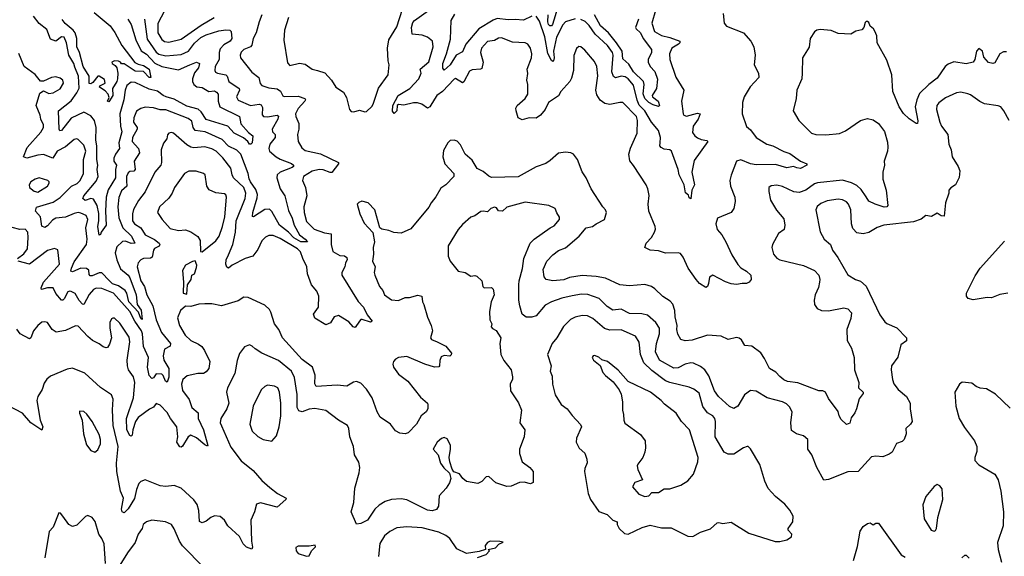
# Model space of a CAD drawing. Extents: x 1771496 to 1971148, y 471553 to 643630.
# Tile 325 of 656: x 1828295 to 1835368, y 560856 to 564710. Entities that reach past the tile are written whole.
import ezdxf

# ---------------------------------------------------------------- set-up
doc = ezdxf.new("R2010")
doc.units = 0

msp = doc.modelspace()

# ---------------------------------------------------------------- linework, layer by layer
at = {"layer": '0CON10XD'}
for points in [[(1829361.8, 564825), (1829287.7, 564682.3), (1829286.6, 564615), (1829315, 564567.3), (1829335, 564553.6), (1829365, 564548.8), (1829455, 564569.4), (1829598.3, 564671.7), (1829690.9, 564725)], [(1830035.4, 564745.4), (1830015.6, 564694.4), (1829992.9, 564615), (1829971.2, 564575), (1829963.4, 564526.6), (1829954, 564516), (1829905, 564496.4), (1829885, 564477.8), (1829877.5, 564455), (1829881.1, 564435), (1829962.1, 564332.1), (1830013.1, 564295), (1830022.2, 564252.2), (1830035, 564237.5), (1830085, 564220.8), (1830145, 564212.5), (1830167.6, 564197.6), (1830184, 564164), (1830195, 564157.5), (1830295, 564160.3), (1830342.9, 564142.9), (1830348, 564135), (1830344.3, 564125), (1830295, 564072.9), (1830275.5, 564035), (1830277.8, 564015), (1830301.1, 563965), (1830299.6, 563925), (1830289.6, 563885), (1830294.6, 563835), (1830320.9, 563790.9), (1830345, 563770.7), (1830455, 563747.2), (1830586.2, 563685), (1830586, 563675), (1830537.5, 563612.5), (1830525, 563612.2), (1830475, 563632.7), (1830445, 563635.2), (1830395, 563623.2), (1830333.6, 563585), (1830326.5, 563555), (1830348.2, 563505), (1830358.5, 563445), (1830335.8, 563365), (1830338, 563325), (1830355, 563261.5), (1830410, 563205), (1830485, 563179.2), (1830531.2, 563171.2), (1830532.2, 563095), (1830545.4, 563045.4), (1830595, 563016.9), (1830627.5, 563015), (1830645, 563003.3), (1830647.1, 562985), (1830635.8, 562965), (1830631.4, 562935), (1830609.5, 562895), (1830609.1, 562875), (1830726.6, 562686.6), (1830765.6, 562645), (1830791.3, 562591.3), (1830826, 562545), (1830815, 562538), (1830755, 562557.5), (1830745, 562556), (1830735.6, 562544.4), (1830705, 562500), (1830690, 562505), (1830660, 562540), (1830585, 562586.7), (1830555, 562576.2), (1830527.6, 562532.4), (1830495, 562518.8), (1830415, 562566.7), (1830406, 562595), (1830441.9, 562645), (1830444.5, 562725), (1830430.2, 562760.2), (1830390.5, 562805), (1830362.1, 562885), (1830358.7, 562935), (1830328.3, 562995), (1830313, 563043), (1830290, 563065), (1830165, 563137.6), (1830115, 563159.7), (1830085, 563159.3), (1830060.8, 563149.2), (1830035, 563122.1), (1830005, 563060.5), (1829968.8, 563011.2), (1829915, 562995.5), (1829821.7, 562948.3), (1829795, 562925.7), (1829781.7, 562931.7), (1829775.5, 562955), (1829779.2, 562985), (1829795, 563020.6), (1829825.6, 563094.4), (1829845.6, 563185), (1829850.7, 563265), (1829915.3, 563425), (1829919.8, 563465), (1829904.8, 563505), (1829830.4, 563575), (1829820.9, 563595), (1829812.6, 563642.6), (1829755, 563717.2), (1829706.3, 563766.3), (1829675, 563782.7), (1829625, 563797.1), (1829545, 563790.9), (1829525, 563795.4), (1829495, 563811.8), (1829400, 563895), (1829385, 563900.8), (1829366.7, 563895), (1829355.9, 563884.1), (1829352.5, 563855), (1829326.9, 563823.1), (1829310.5, 563775), (1829313.5, 563685), (1829308.5, 563665), (1829265.9, 563614.1), (1829196.9, 563473.1), (1829149.3, 563410.7), (1829112.5, 563347.5), (1829104.6, 563314.6), (1829105.3, 563265.3), (1829120.5, 563245), (1829166, 563216), (1829196.9, 563165), (1829262.6, 563132.6), (1829296.3, 563106.3), (1829301.8, 563095), (1829296.3, 563083.7), (1829263.6, 563066.4), (1829255, 563055.5), (1829246.5, 563003.5), (1829235, 562998.1), (1829185, 562996), (1829164.2, 562985.8), (1829146.2, 562965), (1829138.2, 562935), (1829164.3, 562835), (1829191.3, 562795), (1829208.5, 562735), (1829251.2, 562655), (1829275.3, 562555), (1829313.5, 562463.4), (1829379.3, 562385), (1829374.6, 562365), (1829335, 562343.5), (1829324.4, 562295.6), (1829331.2, 562265), (1829365.1, 562205.1), (1829366.2, 562143.8), (1829355, 562107.1), (1829342.9, 562115), (1829325.3, 562155.3), (1829315, 562164.3), (1829275, 562167.5), (1829255, 562138.6), (1829245, 562133.5), (1829225, 562154.5), (1829212.5, 562215), (1829219.2, 562285), (1829185, 562362), (1829175.9, 562455), (1829168.9, 562475), (1829121.7, 562545), (1829087, 562615), (1828968.2, 562745), (1828885, 562778.6), (1828845, 562782.5), (1828825, 562771.5), (1828795, 562736.7), (1828755, 562664.6), (1828745, 562667.5), (1828722.3, 562692.3), (1828693.5, 562743.5), (1828665, 562758.2), (1828655, 562761.1), (1828640, 562755), (1828615, 562706.5), (1828605, 562696.5), (1828595, 562696.5), (1828554.8, 562744.8), (1828534.7, 562784.7), (1828495, 562785.3), (1828451.2, 562771.2), (1828450, 562785), (1828464.9, 562825.1), (1828580.4, 562955), (1828568.3, 563058.3), (1828545, 563065.8), (1828495, 563051.8), (1828365, 562954.7), (1828284.2, 562975)], [(1828830.8, 564760.8), (1828945.8, 564665.8), (1828978.9, 564618.9), (1829029.1, 564525), (1829123, 564403), (1829145, 564390.6), (1829185, 564382.2), (1829225, 564354.3), (1829236.7, 564295), (1829225, 564296), (1829185, 564338.9), (1829125, 564339.3), (1829045, 564392.2), (1829025, 564392.5), (1829018.8, 564405), (1829005, 564412.5), (1828975, 564414), (1828956.7, 564405), (1828960, 564395), (1828981.1, 564381.1), (1828993.3, 564363.3), (1829000.5, 564325), (1828997.3, 564285), (1828991.5, 564265), (1828960.3, 564215), (1828964.4, 564165), (1828935, 564120), (1828924.4, 564124.4), (1828938, 564152), (1828930, 564175), (1828908.4, 564198.4), (1828868.8, 564225), (1828870, 564235), (1828909.4, 564255), (1828905, 564280.8), (1828865.4, 564305.4), (1828855, 564304.4), (1828820.3, 564259.7), (1828805, 564248.6), (1828795, 564251.2), (1828792.7, 564305), (1828750.9, 564375), (1828724.4, 564475), (1828706.2, 564515), (1828704.6, 564575), (1828694.3, 564615), (1828679.5, 564635), (1828621.8, 564681.8), (1828600.4, 564710.4)], [(1830775, 564047.5), (1830785, 564050), (1830825, 564086.7), (1830835, 564103.3), (1830872, 564218), (1830940.8, 564315), (1830949.2, 564385), (1830942, 564415), (1830937.1, 564505), (1830946.9, 564565), (1831005, 564658), (1831044.1, 564785)], [(1833348.6, 564755), (1833356.2, 564685), (1833372.4, 564662.4), (1833495, 564616.2), (1833546.2, 564555), (1833568.8, 564515), (1833578.8, 564455), (1833570, 564385), (1833601.2, 564325), (1833603.8, 564295), (1833542, 564228), (1833498.6, 564155), (1833486.2, 564115), (1833483.8, 564035), (1833515, 563943.3), (1833545, 563920), (1833585, 563864.2), (1833663, 563817), (1833704.3, 563804.3), (1833785, 563763.1), (1833828.3, 563748.3), (1833903.9, 563693.9), (1833950, 563675), (1833950, 563665), (1833905, 563642.5), (1833877.5, 563645), (1833854.3, 563655.7), (1833805, 563645.8), (1833725, 563670.4), (1833585, 563668.7), (1833544.8, 563674.8), (1833475, 563702.5), (1833443.8, 563695), (1833405.6, 563594.4), (1833397.1, 563555), (1833400, 563515), (1833433.3, 563435), (1833434.4, 563405), (1833424.4, 563355), (1833405.5, 563324.5), (1833306.7, 563285), (1833295.7, 563245), (1833305, 563203.8), (1833338.6, 563165), (1833368.1, 563115), (1833411.7, 563021.7), (1833453.1, 562953.1), (1833475, 562928.6), (1833516.7, 562905), (1833546.7, 562875), (1833550, 562845), (1833536.1, 562823.9), (1833515.7, 562814.3), (1833485, 562816.2), (1833445, 562809.2), (1833406.9, 562813.1), (1833365, 562826.9), (1833274, 562876), (1833249.3, 562860.7), (1833243.3, 562815), (1833236.1, 562793.9), (1833225, 562787.5), (1833178.8, 562815), (1833155, 562843.8), (1833098, 562925), (1833062, 563005), (1833040.9, 563030.9), (1833025, 563035.6), (1832935, 563033.1), (1832885, 563050.8), (1832825, 563056), (1832786.7, 563075), (1832794.2, 563105), (1832834, 563145), (1832855, 563183.3), (1832861.4, 563205), (1832859.4, 563225), (1832813.9, 563335), (1832810.4, 563385), (1832816.7, 563446.7), (1832807.5, 563495), (1832794.4, 563525), (1832703.3, 563663.3), (1832677.4, 563697.4), (1832670.4, 563745), (1832681.7, 563788.3), (1832731.8, 563895), (1832733.8, 563985), (1832725.4, 564015), (1832628.8, 564115), (1832605, 564115.6), (1832535, 564100), (1832499.3, 564109.3), (1832465, 564133.3), (1832441.5, 564171.5), (1832432.5, 564205), (1832447.6, 564307.6), (1832440.6, 564375), (1832425, 564410), (1832355, 564492), (1832325, 564516.2), (1832312.3, 564517.7), (1832295.9, 564504.1), (1832275, 564452.5), (1832272.5, 564345), (1832259.8, 564290.2), (1832247.1, 564265), (1832183.3, 564195), (1832165, 564164.3), (1832093.1, 564115), (1832070.8, 564065), (1832036.1, 564023.9), (1832005, 564003.1), (1831955, 564005.7), (1831905, 563992), (1831876.4, 564006.4), (1831861.2, 564055), (1831860, 564075), (1831868, 564095), (1831926.9, 564143.1), (1831944.4, 564175), (1831944.5, 564245), (1831937.5, 564275), (1831945.5, 564324.5), (1831940, 564355), (1831970.5, 564435), (1831973.5, 564465), (1831964.4, 564505), (1831945, 564534.2), (1831926.7, 564545), (1831835, 564549.2), (1831755, 564580), (1831735, 564576.9), (1831705, 564560.8), (1831655, 564554), (1831613.3, 564505), (1831604.5, 564475), (1831623.5, 564405), (1831615, 564360), (1831605, 564354.2), (1831545, 564349.4), (1831525, 564339.2), (1831485, 564264.2), (1831475, 564257.5), (1831425, 564287.1), (1831415, 564283.5), (1831331.1, 564195), (1831291.1, 564165), (1831275, 564138.5), (1831241.9, 564085), (1831225, 564074.4), (1831184.5, 564104.5), (1831153.7, 564113.7), (1831125, 564113.6), (1831055, 564095.4), (1831015, 564100), (1831006.8, 564093.2), (1831004.3, 564055), (1830985, 564036.2), (1830973.7, 564053.7), (1830974.7, 564095), (1831012.9, 564165), (1831097.5, 564215), (1831161.3, 564285), (1831179.6, 564325), (1831171.5, 564355), (1831232.9, 564407.1), (1831265.4, 564515), (1831260, 564555), (1831225.3, 564585.3), (1831185, 564599.4), (1831114.4, 564605), (1831110.2, 564655), (1831119.9, 564690.1), (1831131.8, 564705), (1831231.2, 564775)], [(1831973.7, 564736.3), (1831915, 564705.5), (1831855, 564711.2), (1831805, 564708.1), (1831725, 564717.5), (1831695, 564706.3), (1831592, 564645), (1831499.6, 564535), (1831475, 564478.5), (1831430, 564455), (1831386.4, 564385), (1831345, 564347.5), (1831335, 564362.5), (1831334.6, 564394.6), (1831360.9, 564465), (1831388.8, 564571.2), (1831394.2, 564705), (1831420.5, 564749.5)], [(1832157.4, 564792.6), (1832121.3, 564675), (1832115, 564664.8), (1832104.2, 564665), (1832094.5, 564675), (1832089.4, 564695), (1832091.8, 564745)], [(1832863.2, 564775), (1832836.5, 564685), (1832854.7, 564625), (1832905, 564596.2), (1832965, 564583.3), (1833038.1, 564555), (1833038.2, 564545), (1833028.5, 564535), (1832980.5, 564505), (1832962.7, 564465), (1832965.5, 564425), (1833008.2, 564298.2), (1833065.8, 564205), (1833049.4, 564125), (1833060, 564035), (1833065.8, 564025), (1833085, 564016.7), (1833165, 564038.5), (1833183.3, 564035), (1833169.2, 563995), (1833131.8, 563945), (1833128.9, 563898.9), (1833145, 563875.6), (1833165, 563861.4), (1833190, 563850), (1833232.3, 563842.3), (1833238, 563835), (1833141.1, 563698.9), (1833122.7, 563615), (1833141.5, 563525), (1833123.3, 563485), (1833115, 563424.2), (1833105, 563431.2), (1833098.9, 563448.9), (1833077.3, 563467.3), (1833068, 563525), (1833032.5, 563595), (1833025.8, 563635), (1832977.3, 563765), (1832965, 563774.3), (1832925, 563780.4), (1832902.9, 563792.9), (1832894.4, 563805), (1832895.3, 563824.7), (1832898.5, 563865), (1832884.1, 563915), (1832834.1, 563975), (1832784.9, 564054.9), (1832746.1, 564096.1), (1832731.8, 564131.8), (1832705, 564240.8), (1832665, 564286.3), (1832645, 564298.8), (1832615, 564305.3), (1832575, 564292.5), (1832561, 564301), (1832549.7, 564335), (1832557.4, 564455), (1832554, 564475), (1832517.6, 564525), (1832429.1, 564605), (1832385, 564667.2), (1832355.9, 564695.9), (1832325, 564710.8)], [(1832669.9, 564389.9), (1832628, 564428), (1832622.3, 564485), (1832582.8, 564545), (1832525.3, 564615.3), (1832467.6, 564665), (1832425, 564744.8)], [(1829071.8, 564715), (1829095, 564674.4), (1829128.6, 564565), (1829167.4, 564487.4), (1829205, 564463.3), (1829265, 564398.7), (1829315, 564374.8), (1829435, 564349.7), (1829517.5, 564385), (1829565, 564404.4), (1829585.7, 564395), (1829578.1, 564365), (1829551.4, 564328.6), (1829535, 564286), (1829535.9, 564265), (1829546.9, 564245), (1829566.7, 564226.7), (1829605, 564222.6), (1829654.2, 564195), (1829695, 564198.5), (1829709.4, 564189.4), (1829720.5, 564175), (1829719.8, 564125), (1829733.3, 564085), (1829873.5, 564015), (1829883.2, 563963.2), (1829939.5, 563899.5), (1829969.4, 563875), (1829965, 563826.2), (1829955, 563816.2), (1829945, 563816.7), (1829933.1, 563835), (1829901.8, 563861.8), (1829834.6, 563895), (1829788.9, 563945), (1829635, 563994.2), (1829598.1, 564048.1), (1829576.3, 564066.3), (1829495, 564090.2), (1829405, 564138.7), (1829347.2, 564157.2), (1829325.4, 564165.4), (1829285, 564196.1), (1829225, 564210), (1829125, 564259.7), (1829095, 564260.8), (1829065, 564237.3), (1829051.4, 564205), (1829043, 564135), (1829014.8, 564034.8), (1829019.9, 563945), (1829029.5, 563905), (1829008.1, 563825), (1829011.4, 563785), (1828982.4, 563745), (1828970.3, 563715), (1828971.6, 563695), (1828989.6, 563665), (1828982, 563635), (1828982.6, 563575), (1828931.2, 563488.8), (1828916.5, 563435), (1828910.7, 563335), (1828915.4, 563235), (1828880.5, 563185), (1828875, 563166.7), (1828865, 563163.3), (1828855.3, 563225), (1828864.4, 563265), (1828862.9, 563317.1), (1828851.7, 563375), (1828825, 563420), (1828805, 563426), (1828765, 563411.4), (1828747.3, 563425), (1828756.1, 563445), (1828845, 563550.5), (1828858.6, 563585), (1828852.4, 563635), (1828856.7, 563665), (1828848.6, 563705), (1828849.8, 563805), (1828841.7, 563845), (1828843.1, 563935), (1828832.7, 563985), (1828805, 564020.4), (1828755, 564045.4), (1828665, 564003.5), (1828595, 563913.6), (1828582.8, 563912.8), (1828578.5, 563925), (1828574.3, 564055.7), (1828665, 564128.5), (1828705.3, 564185), (1828721, 564219), (1828717.9, 564305), (1828691.7, 564368.3), (1828684.2, 564395), (1828647.9, 564455), (1828631.5, 564545), (1828615, 564583.8), (1828595, 564586.2), (1828555, 564556), (1828515, 564570.8), (1828490.7, 564640.7), (1828435, 564683.4), (1828393.1, 564735)], [(1829190.6, 564715), (1829210.9, 564570.9), (1829275, 564475.9), (1829295, 564461.9), (1829345, 564450.5), (1829455, 564459.2), (1829508.4, 564485), (1829549.5, 564540.5), (1829595, 564581.1), (1829635, 564602.2), (1829725, 564629.3), (1829775, 564637.1), (1829803.9, 564633.9), (1829813.3, 564625), (1829819.6, 564575), (1829806.9, 564555), (1829761, 564529), (1829735, 564500), (1829727.9, 564475), (1829727.2, 564425), (1829698.5, 564375), (1829695.5, 564345), (1829702.2, 564332.2), (1829715, 564325.4), (1829775, 564314.5), (1829784.7, 564304.7), (1829797.8, 564265), (1829871.5, 564215), (1829873.1, 564205), (1829851.5, 564155), (1829865, 564132.7), (1829953.8, 564095), (1830015, 564102.5), (1830028.9, 564098.9), (1830039.3, 564079.3), (1830035.6, 564025.6), (1830046.2, 564015), (1830075, 564012), (1830144.5, 564024.5), (1830155, 564018), (1830150, 563995), (1830107.7, 563925), (1830111.2, 563905), (1830130.5, 563885), (1830131.1, 563865), (1830091.2, 563815), (1830083.9, 563785), (1830088.8, 563765), (1830136.5, 563725), (1830165, 563707.6), (1830247.5, 563677.5), (1830262.9, 563665), (1830261.9, 563655), (1830251.5, 563648.5), (1830165, 563614.6), (1830144.5, 563595), (1830143.1, 563575), (1830166.1, 563495), (1830198.5, 563445), (1830225, 563339.2), (1830253.2, 563285), (1830266.1, 563235), (1830303.8, 563163.8), (1830345.5, 563135), (1830362.5, 563115), (1830315, 563114.8), (1830265, 563144.5), (1830225.2, 563185), (1830160.2, 563235), (1830105, 563333.5), (1830088.2, 563348.2), (1830055, 563347.3), (1829975, 563294.3), (1829966.7, 563296.7), (1829968.5, 563325), (1830000.1, 563429.9), (1830002.2, 563455), (1829991.6, 563491.6), (1829951.9, 563545), (1829943, 563567), (1829935.3, 563605), (1829883.8, 563745), (1829855, 563774.2), (1829795, 563801.6), (1829750.2, 563850.2), (1829627.1, 563905), (1829555, 563914.7), (1829540.3, 563935), (1829530.2, 563980.2), (1829505, 564000.6), (1829345, 564062.6), (1829305, 564061.6), (1829255, 564077.1), (1829195, 564080.9), (1829165, 564073.3), (1829135, 564052.9), (1829113.8, 564005), (1829112.9, 563975), (1829137.7, 563935), (1829137.9, 563925), (1829104.5, 563865), (1829102.9, 563835), (1829148.9, 563785), (1829156.5, 563755), (1829117.9, 563695), (1829125, 563633.8), (1829115, 563623.3), (1829085, 563619.1), (1829075, 563611.4), (1829062.4, 563585), (1829063.2, 563553.2)], [(1835385, 564480), (1835361.2, 564478.8), (1835336.1, 564463.9), (1835299.2, 564400.8), (1835285, 564396.2), (1835255, 564403.8), (1835221.4, 564441.4), (1835211.2, 564485), (1835185, 564502.5), (1835167.5, 564485), (1835156.2, 564425), (1835144.3, 564405.7), (1835095, 564392.2), (1835005, 564406.7), (1834965, 564391.5), (1834943.3, 564375), (1834885, 564289.4), (1834825.3, 564244.7), (1834759.3, 564179.3), (1834738.8, 564135), (1834728.2, 564085), (1834747, 563983), (1834745.6, 563964.4), (1834735, 563964.2), (1834685, 563996.9), (1834645, 564035.7), (1834612.5, 564085), (1834567.1, 564195), (1834560, 564315), (1834525, 564418.8), (1834455, 564543.3), (1834451.2, 564595), (1834437.7, 564627.7), (1834427.5, 564645), (1834403.9, 564663.9), (1834395, 564690), (1834385, 564696.7), (1834375, 564697.5), (1834369.3, 564690.7), (1834360, 564655), (1834345, 564636.7), (1834302.3, 564627.7), (1834265, 564606.7), (1834175, 564610), (1834125, 564632), (1834045, 564639.2), (1834022.5, 564635), (1834005, 564623.8), (1833974.4, 564575), (1833966.2, 564513.8), (1833918.1, 564435), (1833916.9, 564325), (1833913.3, 564285), (1833876.9, 564205), (1833874, 564145), (1833852, 564055), (1833892.9, 563985), (1833982, 563895), (1834015, 563885.6), (1834085, 563882.7), (1834185, 563893.9), (1834227.7, 563912.3), (1834335, 563986.7), (1834385, 564000.6), (1834425, 563990.8), (1834465.5, 563965.5), (1834507.2, 563907.2), (1834529.7, 563829.7), (1834531.4, 563795), (1834530, 563765), (1834505.8, 563695), (1834508.6, 563665), (1834495.8, 563615), (1834495.8, 563565), (1834518.9, 563485), (1834532.5, 563375), (1834523.3, 563366.7), (1834505, 563364.6), (1834440, 563385), (1834395, 563406), (1834375, 563437.5), (1834339.5, 563489.5), (1834308.2, 563518.2), (1834269.5, 563539.5), (1834205, 563558.4), (1834025, 563537.7), (1834005, 563530.4), (1833942.2, 563485), (1833895, 563468.2), (1833855, 563472.7), (1833775, 563511.1), (1833735, 563521.4), (1833693, 563517), (1833676.7, 563505), (1833676.4, 563476.4), (1833688.8, 563415), (1833732.7, 563342.7), (1833785, 563280), (1833792.5, 563235), (1833785.8, 563204.2), (1833746.7, 563175), (1833703.8, 563095), (1833698.8, 563075), (1833710.8, 563025), (1833735, 562998.6), (1833756.3, 562986.3), (1833925, 562943.8), (1834005, 562909.1), (1834036.5, 562875), (1834043.6, 562845), (1834040.9, 562825), (1834032.2, 562787.8), (1834008.6, 562735), (1834001.5, 562695), (1834005.6, 562665), (1834024.3, 562635), (1834055, 562621.5), (1834105, 562620), (1834215, 562641.1), (1834245, 562632.5), (1834271.2, 562605), (1834265.6, 562564.4), (1834236, 562485), (1834239.2, 562405), (1834270.3, 562350.3), (1834288.6, 562285), (1834292, 562195), (1834324, 562105), (1834321.2, 562065), (1834353.3, 562035), (1834353.8, 562025), (1834325, 561987.5), (1834306, 561915), (1834295, 561887.5), (1834268.3, 561851.7), (1834258.3, 561811.7), (1834235, 561802.5), (1834195, 561838.8), (1834181.4, 561865), (1834175.7, 561895.7), (1834105, 561990), (1834083.8, 562035), (1834065, 562044.2), (1834035, 562045.8), (1834005.6, 562055.6), (1833885, 562101.2), (1833811.8, 562111.8), (1833785, 562123.5), (1833755, 562146.5), (1833727.9, 562177.9), (1833681.4, 562205), (1833646.4, 562276.4), (1833618.5, 562318.5), (1833554.3, 562364.3), (1833505, 562371.2), (1833480.5, 562410.5), (1833463.9, 562423.9), (1833445, 562428.8), (1833385, 562414), (1833335, 562437.5), (1833235, 562444.4), (1833125, 562407.9), (1833075, 562404.5), (1833043.7, 562413.7), (1833022.6, 562452.6), (1833016.2, 562485), (1833017.9, 562515), (1833002.9, 562575), (1833001.5, 562621.5), (1832986.1, 562666.1), (1832967.4, 562687.4), (1832915, 562722.9), (1832857.8, 562777.8), (1832833.1, 562793.1), (1832785, 562808.2), (1832675, 562798.9), (1832605, 562806.9), (1832503, 562853), (1832435.5, 562865.5), (1832335, 562872.9), (1832245, 562858.5), (1832205, 562842.9), (1832125, 562835.7), (1832077.5, 562845), (1832062.7, 562862.7), (1832054.5, 562915.5), (1832081.4, 562975), (1832125, 563022.5), (1832165, 563053.1), (1832215, 563070.8), (1832314, 563156), (1832365, 563214.4), (1832410, 563225), (1832435, 563244.2), (1832495.8, 563274.2), (1832510, 563325), (1832503.6, 563343.6), (1832483.8, 563365), (1832400.8, 563495), (1832364.2, 563574.2), (1832335, 563617.5), (1832302, 563705), (1832273.9, 563743.9), (1832255, 563753.3), (1832215, 563758.8), (1832165, 563752), (1832105, 563700), (1832075, 563677.5), (1832005, 563652.2), (1831875, 563582.1), (1831685, 563576.9), (1831665.5, 563585.5), (1831625, 563620.8), (1831580.5, 563640.5), (1831545, 563701.2), (1831495, 563744), (1831460.9, 563810.9), (1831437, 563837), (1831415.7, 563845.7), (1831388.3, 563841.7), (1831371.2, 563825), (1831340.5, 563769.5), (1831334.4, 563725), (1831350, 563675), (1831413.3, 563605), (1831413.3, 563585), (1831356.2, 563525), (1831320.7, 563499.3), (1831285, 563438.8), (1831250, 563395), (1831235, 563363.3), (1831105, 563207.5), (1831035, 563176.7), (1830982.3, 563182.3), (1830947, 563197), (1830896.1, 563206.1), (1830882.5, 563215), (1830845.7, 563345), (1830798, 563395), (1830753.5, 563406.5), (1830731.7, 563398.3), (1830718.8, 563385), (1830739.2, 563315), (1830769.8, 563249.8), (1830832.5, 563182.5), (1830843.5, 563115), (1830833.6, 563075), (1830837.2, 563027.2), (1830830, 562975), (1830849.4, 562935), (1830841.9, 562895), (1830846.9, 562875), (1830879.5, 562795), (1830902.9, 562765), (1830915.7, 562735), (1830965, 562697.8), (1831015, 562694.4), (1831065, 562714.4), (1831095, 562715.8), (1831155, 562731.2), (1831182.5, 562725), (1831188, 562685), (1831198.8, 562665), (1831224.2, 562574.2), (1831251.2, 562515), (1831260, 562475), (1831246.7, 562425), (1831254.3, 562414.3), (1831295, 562397.1), (1831355.9, 562365.9), (1831395.9, 562314.1), (1831395, 562302.5), (1831385.7, 562294.3), (1831345, 562298.5), (1831321.8, 562288.2), (1831312.7, 562262.7), (1831311.2, 562225), (1831305, 562216.7), (1831275, 562215.8), (1831205, 562235.8), (1831075, 562291.8), (1831015, 562282.9), (1830995, 562272.5), (1830980.6, 562255), (1830975.7, 562235), (1830980.6, 562215), (1831015, 562164.2), (1831084.2, 562115), (1831175, 561998.8), (1831223.8, 561955), (1831227.5, 561945), (1831225.7, 561915), (1831215.8, 561895), (1831180, 561865), (1831145, 561806.2), (1831085, 561743.8), (1831063.6, 561736.4), (1831025, 561740), (1830995, 561757.5), (1830957.5, 561805), (1830883.3, 561855), (1830862.7, 561892.7), (1830827.1, 561995), (1830786.8, 562056.8), (1830745, 562098.6), (1830715, 562112), (1830692.3, 562107.7), (1830645, 562078), (1830575, 562084.5), (1830425, 562075.7), (1830414.6, 562094.6), (1830416.5, 562156.5), (1830397.1, 562215), (1830325, 562270.5), (1830183.8, 562425), (1830156.1, 562486.1), (1830125.7, 562525), (1830099.7, 562609.7), (1830088.3, 562628.3), (1830055, 562660), (1829935, 562714), (1829905, 562716.2), (1829865, 562692), (1829745, 562654), (1829675, 562668.6), (1829625, 562669.2), (1829582.3, 562667.7), (1829525, 562651.2), (1829485, 562652.5), (1829449.5, 562620.5), (1829429.5, 562569.5), (1829442.2, 562515), (1829483.5, 562445), (1829525, 562406.2), (1829579.8, 562379.8), (1829602.1, 562362.1), (1829622.2, 562335), (1829660.6, 562255), (1829654.6, 562205.4), (1829635, 562180), (1829615, 562168.6), (1829575, 562170), (1829498.7, 562151.3), (1829467.5, 562125), (1829456.8, 562093.2), (1829465, 562046.2), (1829512.3, 561982.3), (1829530.9, 561925), (1829577.3, 561887.3), (1829577.7, 561845), (1829615.3, 561765), (1829646.9, 561653.1), (1829645, 561647.5), (1829625, 561656.9), (1829565, 561707.9), (1829525, 561725.6), (1829505, 561713.8), (1829465, 561646.2), (1829455, 561640), (1829445, 561642), (1829424.4, 561675), (1829431.1, 561715), (1829424.4, 561785), (1829378.5, 561845), (1829355, 561888.9)], [(1830225.6, 564725), (1830198.1, 564635), (1830192.6, 564562.6), (1830219.5, 564399.5), (1830235, 564380), (1830305, 564398.9), (1830345, 564390.6), (1830395.5, 564355.5), (1830435, 564345.6), (1830487.4, 564327.4), (1830534.2, 564275), (1830565, 564226.2), (1830620.3, 564190.3), (1830641.7, 564151.7), (1830663.8, 564065), (1830675, 564050), (1830695, 564047.5), (1830735, 564060), (1830775, 564047.5)], [(1832285, 564715.5), (1832215, 564694.5), (1832197.2, 564672.8), (1832151.8, 564585), (1832129.6, 564485), (1832133.8, 564435), (1832129.1, 564415), (1832125, 564409.4), (1832115, 564415.8), (1832088.2, 564468.2), (1832067.1, 564587.1), (1832029.2, 564699.2), (1832005, 564735.4)], [(1832739.8, 564715), (1832719.6, 564655), (1832723.8, 564643.8), (1832755.2, 564615.2), (1832773.9, 564573.9), (1832833.3, 564495), (1832832.7, 564475), (1832810.8, 564425), (1832810.4, 564405), (1832823.9, 564375), (1832858.4, 564338.4), (1832875.9, 564284.1), (1832869.5, 564215), (1832839.4, 564165), (1832841.9, 564155), (1832880.3, 564125), (1832891.4, 564095), (1832882.7, 564087.3), (1832845, 564099.1), (1832815, 564115.2), (1832784.6, 564144.6), (1832772.7, 564177.3), (1832780, 564245), (1832776.1, 564266.1), (1832704, 564335), (1832669.9, 564389.9)], [(1829063.2, 563553.2), (1829063.5, 563515), (1829025, 563482.1), (1829006.2, 563433.8), (1828999.6, 563365), (1829006.7, 563286.7), (1829035.2, 563215), (1829097.7, 563155), (1829122, 563105), (1829095, 563103.2), (1829055, 563118.4), (1829033, 563117), (1828992, 563078), (1828981.5, 563035), (1828993.7, 562985), (1829020, 562920), (1829075, 562875.4), (1829087.1, 562855), (1829131.9, 562735), (1829137.9, 562665), (1829167.5, 562625), (1829175, 562557.5), (1829165, 562564.5), (1829148.6, 562608.6), (1829078.2, 562685), (1829063.8, 562745), (1829053, 562765), (1829005, 562798.8), (1828962.4, 562812.4), (1828937.4, 562837.4), (1828885, 562893.2), (1828865, 562892.6), (1828815, 562871.4), (1828801.7, 562871.7), (1828795, 562880), (1828790.9, 562910.9), (1828773.7, 562923.7), (1828735, 562926.2), (1828675, 562900), (1828663.3, 562903.3), (1828666.3, 562926.3), (1828685, 562971.1), (1828774.4, 563095.6), (1828778.9, 563135), (1828768.9, 563215), (1828783.7, 563275), (1828772.7, 563302.7), (1828735, 563321.4), (1828714.3, 563324.3), (1828685, 563318.4), (1828625, 563291.7), (1828555, 563285.6), (1828529.6, 563270.4), (1828495, 563228.8), (1828475, 563216.9), (1828455, 563226.7), (1828444.6, 563295), (1828407.8, 563335), (1828415.9, 563364.1), (1828535, 563400.7), (1828585, 563434.1), (1828665.9, 563514.1), (1828706.6, 563533.4), (1828728.1, 563555), (1828753.5, 563605), (1828753.8, 563705), (1828769.2, 563765), (1828755, 563808.5), (1828715, 563849.4), (1828704.3, 563854.3), (1828685, 563850), (1828622.8, 563797.2), (1828565, 563765.8), (1828533.8, 563716.2), (1828465, 563741.6), (1828425, 563737.6), (1828345, 563715.5), (1828321.4, 563725), (1828347.4, 563792.6), (1828447.3, 563902.7), (1828464.6, 563935), (1828466.2, 563955), (1828446.4, 563995), (1828442.5, 564025), (1828412.5, 564095), (1828438.3, 564181.7), (1828465, 564198.6), (1828505, 564180.6), (1828536, 564184), (1828585, 564213.8), (1828610.6, 564255), (1828604.2, 564275), (1828585, 564291.1), (1828555, 564298.9), (1828524.1, 564294.1), (1828465, 564267.5), (1828445, 564268.6), (1828405, 564316), (1828326.2, 564375), (1828287.7, 564467.7)], [(1835403.3, 563985), (1835365, 564055.7), (1835342, 564085), (1835325, 564092.2), (1835226.7, 564105), (1835191.4, 564121.4), (1835125, 564170.8), (1835105, 564178.6), (1835055, 564189.2), (1835025, 564185.6), (1834945, 564149.5), (1834898.1, 564111.9), (1834884.5, 564095), (1834881.2, 564065), (1834904.6, 563974.6), (1834916.2, 563946.2), (1834963.1, 563885), (1834969.4, 563815), (1834986.2, 563775), (1834993.3, 563725), (1835036.4, 563656.4), (1835049.2, 563625), (1835045, 563577.5), (1835016.8, 563523.2), (1834985, 563503.3), (1834970, 563485), (1834970, 563465), (1834945.8, 563394.2), (1834935, 563300), (1834915, 563302.5), (1834885, 563320), (1834845, 563296.7), (1834805, 563303.8), (1834771.4, 563278.6), (1834715, 563257.5), (1834503.3, 563235), (1834455, 563218.1), (1834395, 563182.5), (1834355, 563171.4), (1834308.8, 563178.8), (1834280.6, 563210.6), (1834271.4, 563245), (1834264.5, 563345), (1834248.9, 563385), (1834235, 563401.9), (1834205, 563416.4), (1834175, 563420.4), (1834095, 563409.6), (1834049.8, 563390.2), (1834022.6, 563367.4), (1834013.1, 563345), (1834045, 563187.5), (1834075, 563133.3), (1834120, 563095), (1834133.3, 563055), (1834172.5, 563002.5), (1834245, 562878.8), (1834300, 562845), (1834335, 562832.5), (1834376.8, 562796.8), (1834475, 562590), (1834510.9, 562540.9), (1834525, 562527.5), (1834596.8, 562496.8), (1834666, 562425), (1834665.8, 562404.2), (1834624.4, 562375), (1834603.2, 562286.8), (1834558.8, 562225), (1834555.8, 562195), (1834564.4, 562125), (1834574.3, 562095), (1834605.8, 562055), (1834665.6, 562005), (1834692.2, 561955), (1834692.3, 561915), (1834705.7, 561825), (1834695, 561806), (1834660.8, 561775), (1834662.5, 561735), (1834648.8, 561695), (1834635, 561681.2), (1834594.1, 561665.9), (1834561.4, 561605), (1834540.3, 561590.3), (1834495, 561570), (1834445, 561575.8), (1834415, 561570), (1834317.5, 561465), (1834245, 561462), (1834105, 561407.1), (1834071.9, 561401.9), (1834020.4, 561495), (1833984.5, 561585), (1833956.9, 561625), (1833956.2, 561695), (1833925, 561721.2), (1833875, 561735.8), (1833840, 561760), (1833835.6, 561815), (1833843.8, 561895), (1833825, 561930), (1833802.4, 561952.4), (1833775, 561966.5), (1833665, 561993.5), (1833585, 562041.4), (1833545, 562048), (1833502.9, 562015), (1833455, 561934.2), (1833425, 561918.1), (1833395, 561931.2), (1833315, 562004.5)], [(1829605, 563043.3), (1829705, 563122.5), (1829727.3, 563155), (1829752.5, 563225), (1829768.1, 563295), (1829780.6, 563435), (1829775, 563453.3), (1829765, 563459.2), (1829705, 563465.5), (1829655, 563487.1), (1829638.8, 563515), (1829627.1, 563595), (1829615.5, 563605.5), (1829561.7, 563621.7), (1829508.7, 563621.3), (1829478.6, 563605), (1829405.8, 563505), (1829390.6, 563465), (1829365, 563428), (1829298.1, 563365), (1829285.6, 563325), (1829317.5, 563275), (1829375, 563210.6), (1829435, 563197.1), (1829485, 563200), (1829525, 563186.7), (1829575, 563152.5), (1829591.2, 563125), (1829592.5, 563045), (1829605, 563043.3)], [(1828425, 563472.3), (1828494, 563515), (1828506.2, 563535), (1828506.2, 563545), (1828496.2, 563555), (1828435, 563574.5), (1828405, 563565.6), (1828375.8, 563545), (1828364, 563525), (1828365.8, 563505), (1828398.8, 563478.8), (1828425, 563472.3)], [(1833315, 562004.5), (1833286.9, 562045), (1833245, 562152.5), (1833216, 562195), (1833185, 562220), (1833135, 562242.9), (1833115, 562245.3), (1833075, 562236.1), (1833025, 562210), (1832995, 562206.8), (1832891.5, 562265), (1832861.9, 562325), (1832868.9, 562385), (1832890.9, 562455), (1832890, 562495), (1832864.4, 562535), (1832805, 562588.5), (1832765, 562598.5), (1832675, 562600.4), (1832615, 562630), (1832554.7, 562624.7), (1832515, 562650), (1832458.6, 562708.6), (1832377.4, 562737.4), (1832330.4, 562739.6), (1832263.3, 562726.7), (1832190.2, 562709.7), (1832116, 562684), (1832070.4, 562659.6), (1832005, 562582.9), (1831975, 562572.5), (1831933, 562573), (1831905.6, 562595.6), (1831887.5, 562655), (1831880, 562695), (1831881.1, 562805), (1831882.5, 562835), (1831906.2, 562923.8), (1831916, 562995), (1831960.9, 563105), (1831990, 563135), (1832105, 563215.5), (1832135, 563229.2), (1832172.9, 563275), (1832172.9, 563292.9), (1832153, 563323), (1832141.2, 563355), (1832095, 563375.6), (1831925, 563399.4), (1831795, 563363.1), (1831762.5, 563335), (1831735, 563337.5), (1831719.7, 563359.7), (1831705, 563364.4), (1831680, 563355), (1831655, 563330), (1831625, 563335.6), (1831607.5, 563332.5), (1831565, 563302.5), (1831535, 563292), (1831475, 563239.2), (1831445, 563202.5), (1831373.1, 563085), (1831372.6, 563012.6), (1831388.1, 562975), (1831443.8, 562905), (1831494.4, 562894.4), (1831535, 562867.1), (1831565, 562872.5), (1831579.1, 562869.1), (1831614.3, 562834.3), (1831622.9, 562795), (1831631.2, 562785), (1831685, 562785.8), (1831695, 562773.8), (1831702.9, 562735), (1831682.5, 562685), (1831670, 562615), (1831673.3, 562555), (1831685.8, 562525), (1831682.7, 562505), (1831691.7, 562491.7), (1831716.8, 562476.8), (1831751.4, 562425), (1831744.2, 562385), (1831751.9, 562305), (1831773, 562263), (1831824.3, 562195), (1831835.7, 562145), (1831835.6, 562125), (1831818.6, 562095), (1831820.6, 562045), (1831878.2, 561958.2), (1831900, 561905), (1831888, 561815), (1831923.9, 561763.9), (1831919.2, 561715), (1831884.5, 561625.5), (1831885.6, 561595), (1831905, 561533.8), (1831958.8, 561495), (1831983.3, 561465), (1831983, 561387), (1831965, 561377.5), (1831918.8, 561388.8), (1831885, 561387.1), (1831825, 561360), (1831795, 561357.5), (1831714.3, 561384.3), (1831665, 561430), (1831645, 561426.7), (1831615.8, 561394.2), (1831585, 561378.8), (1831505, 561392.5), (1831478.8, 561415), (1831455, 561448.8), (1831413.8, 561463.8), (1831402, 561482), (1831384.4, 561534.4), (1831380.6, 561565), (1831390, 561625), (1831388.5, 561655), (1831365, 561700.8), (1831345, 561709.2), (1831325, 561702.9), (1831293.1, 561675), (1831264.2, 561625), (1831300.8, 561585), (1831317.5, 561525), (1831342.7, 561492.7), (1831383.6, 561453.6), (1831391.2, 561415), (1831382, 561385), (1831358.8, 561345), (1831308.3, 561291.7), (1831303, 561217), (1831288.7, 561191.3), (1831257.3, 561182.7), (1831225, 561188.8), (1831075, 561262.3), (1831035, 561268.7), (1830965, 561264.6), (1830919.3, 561250.7), (1830876, 561224), (1830846, 561194), (1830792.5, 561115), (1830745, 561092.9), (1830715, 561086.7), (1830676.6, 561176.6), (1830696.3, 561243.7), (1830702.9, 561345), (1830734.6, 561455), (1830738.9, 561495), (1830731.3, 561531.3), (1830700.8, 561585), (1830692.7, 561645), (1830665.8, 561715), (1830658.8, 561775), (1830650.8, 561795), (1830584.2, 561835), (1830493.4, 561903.4), (1830415, 561918.5), (1830375, 561913.9), (1830325, 561894.6), (1830300.1, 561900.1), (1830289.2, 561925), (1830288.7, 562018.7), (1830269.5, 562139.5), (1830246.8, 562185), (1830152.9, 562262.9), (1830035, 562314.5), (1829985.4, 562345.4), (1829965, 562365.8), (1829945, 562374.2), (1829909.7, 562360.3), (1829875, 562313.3), (1829858, 562262), (1829839.8, 562170.2), (1829786.5, 562065), (1829780, 562035), (1829796.2, 561955), (1829782.7, 561915), (1829738.7, 561845), (1829735.4, 561815), (1829745, 561792.5), (1829810.7, 561640.7), (1829885, 561540.9), (1829972.7, 561472.7), (1830035, 561400), (1830090.7, 561350.7), (1830146.8, 561306.8), (1830208.8, 561275), (1830206.2, 561265), (1830145, 561208.8), (1830025, 561239.4), (1829995, 561230), (1829982.5, 561175), (1829954.5, 561115), (1829960, 560965), (1829967, 560923), (1829961.7, 560908.3), (1829925, 560923.1), (1829900.4, 560945), (1829875, 560998.1), (1829789.2, 561075), (1829766.8, 561116.8), (1829735, 561142.5), (1829695, 561147.5), (1829667.5, 561135), (1829635, 561108), (1829605, 561096), (1829585.8, 561105.8), (1829580.5, 561185), (1829568.9, 561228.9), (1829545, 561262.2), (1829454.7, 561344.7), (1829405, 561365.5), (1829345, 561358.5), (1829305, 561362.7), (1829195, 561404.3), (1829165, 561394.2), (1829151.7, 561378.3), (1829134, 561335), (1829118.8, 561271.2), (1829075, 561196.5), (1829045, 561168.9), (1829030, 561175), (1829026.4, 561195), (1829041.2, 561275), (1829020, 561325), (1828993.5, 561465), (1828990.4, 561525), (1829002.9, 561645), (1828965.2, 561795), (1828962.2, 561907.8), (1828965.4, 561985), (1828955, 562016), (1828875, 562068.9), (1828762.6, 562172.6), (1828675, 562208.6), (1828635, 562200), (1828515, 562150.8), (1828490.7, 562129.3), (1828470.2, 562099.8), (1828455.6, 562055), (1828424.2, 562005), (1828417.1, 561975), (1828441.4, 561835), (1828460, 561785), (1828455, 561762.5), (1828373.8, 561815), (1828315, 561884.2), (1828215, 561936.7)], [(1828280, 562995), (1828325, 563029.7), (1828350.7, 563065), (1828356.7, 563146.7), (1828352.9, 563185), (1828335, 563204.5), (1828295, 563204.1), (1828185, 563232.4)], [(1835394.1, 562745.9), (1835335, 562736), (1835275, 562713.3), (1835245, 562716), (1835145, 562698.5), (1835108.8, 562708.8), (1835096.7, 562725), (1835095.4, 562745), (1835158.9, 562871.1), (1835194.4, 562925.6), (1835369.5, 563120.5)], [(1829495, 562740), (1829500, 562805), (1829527, 562843), (1829532.5, 562875), (1829550, 562885), (1829565, 562930), (1829568.3, 562948.3), (1829555, 562977.5), (1829535, 562973.3), (1829485, 562946.7), (1829465, 562910), (1829472.5, 562825), (1829470, 562745), (1829495, 562740)], [(1829355, 561888.9), (1829305, 561942.2), (1829275, 561952.5), (1829255, 561927.1), (1829226.1, 561913.9), (1829145, 561854.3), (1829127.7, 561825), (1829108.4, 561765), (1829103.5, 561726.5), (1829095, 561718.6), (1829085, 561723.1), (1829063.6, 561765), (1829062.9, 561845), (1829113.3, 561995), (1829122.6, 562105), (1829113.4, 562145), (1829076.6, 562195), (1829068.3, 562225), (1829067.4, 562265), (1829086.3, 562396.3), (1829080.7, 562430.7), (1829015, 562531.2), (1828975, 562566), (1828965, 562566.2), (1828955, 562562.5), (1828942, 562535), (1828941.9, 562495), (1828953.1, 562425), (1828940.3, 562379.7), (1828925, 562356.7), (1828915, 562353.3), (1828895, 562360), (1828865, 562382.9), (1828816.8, 562406.8), (1828783.8, 562433.8), (1828715, 562508), (1828695, 562510.8), (1828625, 562478.9), (1828555.8, 562465.8), (1828528.8, 562485), (1828495, 562534.2), (1828475, 562540.6), (1828455, 562537.1), (1828425.5, 562514.5), (1828395, 562476.2), (1828375.8, 562425), (1828365, 562417.5), (1828297.1, 562455), (1828275, 562487.5)], [(1833722.7, 560962.7), (1833755, 560963.1), (1833805, 560974), (1833840, 560995), (1833841.2, 561015), (1833816.2, 561045), (1833816.2, 561055), (1833848.8, 561105), (1833852.5, 561145), (1833827.2, 561187.2), (1833790.9, 561230.9), (1833724, 561285), (1833672.2, 561342.2), (1833647, 561397), (1833612.5, 561515), (1833545, 561627.5), (1833527.5, 561645), (1833520, 561645), (1833495, 561636.2), (1833425, 561590), (1833385, 561590.9), (1833355, 561604.5), (1833291.8, 561715), (1833294.2, 561824.2), (1833289.2, 561845), (1833273.8, 561865), (1833236.7, 561886.7), (1833202.1, 561932.1), (1833176.8, 562026.8), (1833136.9, 562056.9), (1833105, 562070), (1832964.5, 562104.5), (1832935, 562115.3), (1832835, 562190.6), (1832779.1, 562245), (1832754.7, 562305), (1832745.4, 562395), (1832718.1, 562438.1), (1832615, 562482.9), (1832535, 562480.4), (1832495, 562491.8), (1832413.3, 562563.3), (1832375, 562583.3), (1832334.6, 562585.4), (1832285, 562574.4), (1832252.7, 562557.3), (1832202.3, 562507.7), (1832153.8, 562426.2), (1832119.4, 562385), (1832085.7, 562305), (1832112, 562225), (1832105.7, 562185), (1832120.3, 562150.3), (1832122.2, 562092.2), (1832141.5, 562015), (1832185, 561947.5), (1832228, 561915), (1832263.6, 561866.4), (1832322.4, 561802.4), (1832330, 561785), (1832294.3, 561705.7), (1832291.4, 561675), (1832313.2, 561633.2), (1832355, 561595.8), (1832370, 561555), (1832372.1, 561527.9), (1832353.7, 561486.3), (1832352.3, 561465), (1832377.6, 561307.6), (1832394.3, 561265), (1832455, 561178.6), (1832515.5, 561155.5), (1832556.4, 561116.4), (1832587.5, 561105), (1832587.5, 561085), (1832602.5, 561055), (1832639.3, 561019.3), (1832665, 561016.2), (1832766.8, 561063.2), (1832825, 561078.8), (1832905, 561060), (1832975, 561060.8), (1833095, 561001.2), (1833130.7, 560999.3), (1833185, 561030.8), (1833256.4, 561053.6), (1833305, 561095.8), (1833318.3, 561098.3), (1833345, 561092), (1833405, 561100.8), (1833532.2, 561022.2), (1833722.7, 560962.7)], [(1832785, 561286.9), (1832815, 561290.6), (1832836.7, 561315), (1832885, 561314.5), (1832925, 561340), (1832965, 561341.4), (1833043.6, 561366.4), (1833095, 561397.1), (1833134.2, 561445), (1833165.6, 561534.4), (1833167.8, 561565), (1833105.4, 561765), (1833050, 561825), (1833010, 561885), (1832928, 561948), (1832902.9, 561975), (1832826, 562035), (1832665, 562112.5), (1832595, 562193.8), (1832516.7, 562255), (1832476.4, 562266.4), (1832456.1, 562286.1), (1832425, 562297.5), (1832413.9, 562296.1), (1832407.5, 562285), (1832417.5, 562265), (1832465, 562227.5), (1832485, 562176.7), (1832503.8, 562155), (1832559.1, 562109.1), (1832600.9, 562050.9), (1832615, 562020), (1832624.1, 561965.9), (1832624.4, 561905), (1832633.1, 561875), (1832634.2, 561835), (1832643.1, 561813.1), (1832755, 561730), (1832788, 561685), (1832790.8, 561635), (1832785.7, 561605), (1832771.4, 561565), (1832735, 561518), (1832731.5, 561505), (1832735, 561480.8), (1832768.9, 561405), (1832715, 561387.5), (1832698, 561355), (1832742.3, 561302.3), (1832785, 561286.9)], [(1830105, 561683.8), (1830139.1, 561720.9), (1830158.1, 561785), (1830170, 561865), (1830170.8, 561955), (1830161.5, 562035), (1830148.1, 562065), (1830125, 562078.5), (1830075.8, 562084.2), (1830055, 562076), (1830032.5, 562055), (1829981.4, 561955), (1829972.9, 561935), (1829949.2, 561805), (1829964, 561755), (1830005, 561716), (1830045, 561694), (1830105, 561683.8)], [(1835409.7, 561919.7), (1835305, 562020), (1835239.5, 562059.5), (1835195, 562063.8), (1835165, 562076.7), (1835135, 562100), (1835065, 562107.5), (1835046.4, 562093.6), (1835013.3, 562035), (1835020.8, 561935), (1835043.8, 561845), (1835081.2, 561781.2), (1835153.3, 561685), (1835170, 561645), (1835170.7, 561609.3), (1835157, 561567), (1835156.7, 561545), (1835185, 561513.8), (1835301.2, 561445), (1835323.1, 561405), (1835342.2, 561325), (1835363.1, 561175), (1835360.6, 561075), (1835319.1, 560955), (1835324.5, 560904.5), (1835347.1, 560815)], [(1828835, 561604), (1828855, 561621.2), (1828874.4, 561665), (1828875.5, 561695), (1828865, 561730), (1828815, 561823.8), (1828777.3, 561877.3), (1828755, 561896.2), (1828725, 561897.5), (1828723.3, 561885), (1828743.8, 561835), (1828752.2, 561735), (1828775, 561657.5), (1828805.8, 561615.8), (1828835, 561604)], [(1834865, 561036.7), (1834875, 561042.5), (1834881.2, 561055), (1834889.5, 561135), (1834925.6, 561265), (1834921.4, 561341.4), (1834905, 561362.5), (1834885, 561372.5), (1834865, 561357.5), (1834803.4, 561286.6), (1834782.5, 561225), (1834791.4, 561125), (1834843.3, 561045), (1834865, 561036.7)], [(1828910.9, 560805), (1828901.5, 560945), (1828885, 560983.8), (1828863.1, 561015), (1828836.2, 561106.2), (1828815.5, 561135.5), (1828785, 561150), (1828767.1, 561142.9), (1828705, 561080.8), (1828675, 561070), (1828646.9, 561085), (1828605.8, 561145), (1828587.5, 561165), (1828575, 561167.5), (1828534.2, 561065), (1828506.4, 561035), (1828475.8, 560845)], [(1829618.6, 560775), (1829465, 560932.5), (1829442.1, 560965), (1829405, 561053.8), (1829385, 561083.8), (1829342.7, 561102.7), (1829245, 561115.7), (1829206.7, 561105), (1829182.5, 561085), (1829174.2, 561055), (1829145.6, 561015), (1829124.5, 560955), (1829068.1, 560881.9), (1829015, 560792.9)], [(1831583.2, 560846.8), (1831645, 560870), (1831670, 560895), (1831660, 560905), (1831714, 560916), (1831737.7, 560942.3), (1831767, 560957), (1831743, 560963), (1831675, 560964), (1831655.7, 560954.3), (1831638.8, 560935), (1831640, 560905), (1831595, 560890), (1831503.6, 560876.4), (1831435, 560908.8), (1831384.2, 560985), (1831355, 561006.7), (1831305, 561029.5), (1831185, 561061.8), (1831075, 561067.8), (1831005, 561060), (1830955, 561034.3), (1830915, 561002.5), (1830882.6, 560947.4), (1830872.9, 560855)], [(1834284.4, 560825), (1834312.5, 560927.5), (1834332.3, 561037.7), (1834355, 561071.4), (1834385, 561092.9), (1834405, 561095.8), (1834425, 561081.2), (1834445.8, 561094.2), (1834465, 561094), (1834628, 560868), (1834655, 560849.5)], [(1830355, 560857.5), (1830375, 560860), (1830390, 560895), (1830420, 560925), (1830417, 560937), (1830375, 560930), (1830295, 560928.8), (1830279.3, 560920.7), (1830280, 560895), (1830295, 560877.5), (1830355, 560857.5)], [(1835064.2, 560845), (1835085, 560863.8), (1835095, 560863.3), (1835115, 560842.5)]]:
    msp.add_lwpolyline(points, dxfattribs=at)

doc.saveas('drawing.dxf')
